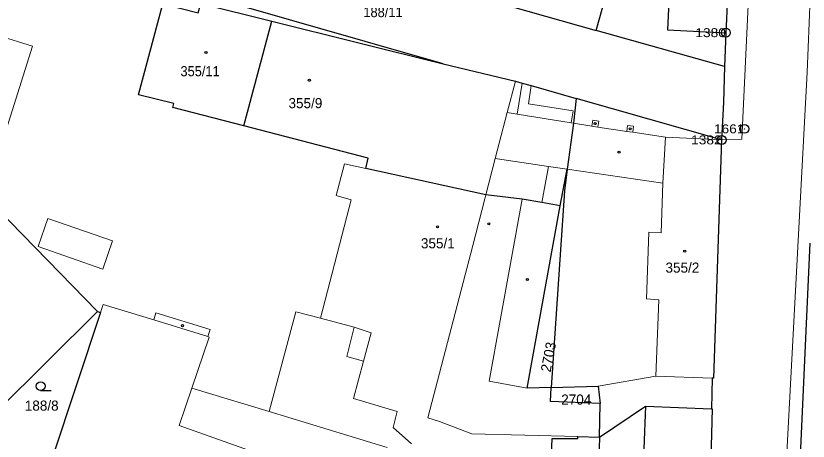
# Model space of a CAD drawing. Extents: x -679733 to -673243, y -1075091 to -1066557.
# Drawn here: x -676699.9 to -676566.7, y -1070995.2 to -1070923.7 of the extents above; entities that cross this region are included whole.
import ezdxf
from ezdxf.enums import TextEntityAlignment as Align

# ---------------------------------------------------------------- set-up
doc = ezdxf.new("R2010")
doc.units = 0
doc.header["$LTSCALE"] = 0.68
for name, color, linetype, lineweight in [('1', 7, 'Continuous', 25), ('13', 7, 'Continuous', 13), ('3', 7, 'Continuous', 25), ('4', 7, 'Continuous', 13), ('5', 7, 'Continuous', 25), ('8', 7, 'Continuous', 25)]:
    doc.layers.add(name, color=color, linetype=linetype, lineweight=lineweight)
doc.layers.add('2', color=7, linetype='Continuous')

msp = doc.modelspace()

# ---------------------------------------------------------------- linework, layer by layer
at = {"layer": '1'}
for p, q in [((-676579.84, -1070909.95), (-676580.56, -1070926.56)), ((-676628.08, -1070931.81), (-676698.79, -1070911.5)), ((-676661.62, -1070942.21), (-676656.92, -1070924.63)), ((-676580.81, -1070932.26), (-676602.37, -1070926.17)), ((-676580.56, -1070926.56), (-676580.81, -1070932.26)), ((-676581.27, -1070944.58), (-676605.73, -1070937.61)), ((-676710.5, -1070948.52), (-676686.18, -1070973.4)), ((-676608.39, -1070955.66), (-676607.26, -1070949.48)), ((-676686.18, -1070973.4), (-676704.35, -1070991.37)), ((-676601.78, -1070994.52), (-676601.97, -1071000.84))]:
    msp.add_line(p, q, dxfattribs=at)
for points in [[(-676615.74, -1070918.3), (-676616.8, -1070922.09), (-676602.37, -1070926.17), (-676594.87, -1070899.47)], [(-676579.84, -1070909.95), (-676582.84, -1070909.83), (-676582.76, -1070907.83), (-676586.11, -1070907.7), (-676586.19, -1070909.7), (-676589.59, -1070909.56), (-676590.35, -1070926.06), (-676580.56, -1070926.56)], [(-676661.62, -1070942.21), (-676673.54, -1070939.13), (-676673.36, -1070938.47), (-676679.33, -1070936.98), (-676675.2, -1070921.7)], [(-676675.2, -1070921.7), (-676669.26, -1070923.25), (-676668.83, -1070921.66), (-676656.92, -1070924.63), (-676628.08, -1070931.81)], [(-676628.08, -1070931.81), (-676615.92, -1070934.71), (-676614.79, -1070935.03), (-676613.27, -1070935.46), (-676605.73, -1070937.61)], [(-676580.81, -1070932.26), (-676580.96, -1070938.21), (-676581.27, -1070944.58)], [(-676605.73, -1070937.61), (-676606.2, -1070941.77), (-676607.26, -1070949.48)], [(-676608.39, -1070955.66), (-676611.5, -1070955.11), (-676614.78, -1070954.51), (-676620.92, -1070953.82), (-676641.1, -1070949.39), (-676640.72, -1070947.62), (-676661.62, -1070942.21)], [(-676581.27, -1070944.58), (-676582.61, -1070984.64), (-676582.86, -1070984.63), (-676582.96, -1070989.76)], [(-676607.26, -1070949.48), (-676607.68, -1070953.11), (-676609.91, -1070986.18)], [(-676609.91, -1070986.18), (-676613.98, -1070986.29), (-676608.39, -1070955.66)], [(-676566.43, -1070961.91), (-676569.23, -1071023.51), (-676569.31, -1071051.96), (-676567.07, -1071105.14), (-676564.66, -1071149.4), (-676563.82, -1071164.93), (-676560.23, -1071200.41), (-676554.07, -1071198.82)], [(-676686.18, -1070973.4), (-676685.72, -1070973.56), (-676693.77, -1070997.89), (-676694.81, -1071001.02), (-676685.82, -1071010.1)], [(-676601.7, -1070988.86), (-676610.07, -1070988.55), (-676609.91, -1070986.18)], [(-676609.91, -1070986.18), (-676602.01, -1070985.97), (-676601.7, -1070988.86)], [(-676605.44, -1070994.77), (-676605.44, -1070994.43), (-676601.78, -1070994.52), (-676601.7, -1070988.86)], [(-676601.78, -1070994.52), (-676594.05, -1070989.32), (-676582.96, -1070989.76)], [(-676594.05, -1070989.32), (-676594.35, -1070996.5), (-676594.76, -1071008.32)], [(-676582.96, -1070989.76), (-676582.86, -1070989.76), (-676583.35, -1071008.69), (-676586.35, -1071008.61)], [(-676609.68, -1071000.71), (-676609.69, -1071000.28), (-676609.96, -1071000.31), (-676609.78, -1070994.73), (-676605.44, -1070994.77)]]:
    msp.add_lwpolyline(points, dxfattribs=at)
at = {"layer": '13'}
msp.add_lwpolyline([(-676602.01, -1070985.97), (-676601.7, -1070988.86), (-676601.78, -1070994.52), (-676594.05, -1070989.32), (-676582.96, -1070989.76), (-676582.86, -1070984.63), (-676592.32, -1070984.29)], close=True, dxfattribs=at)
at = {"layer": '3'}
msp.add_line((-676695.773, -1070986.71), (-676694.023, -1070986.71), dxfattribs=at)
msp.add_circle((-676695.7729, -1070985.9598), 0.75, dxfattribs=at)
at = {"layer": '4'}
for p, q in [((-676574.33, -1070870.65), (-676577.89, -1070944.47)), ((-676566.91, -1070933.18), (-676566.08, -1070912.64)), ((-676697.11, -1070928.85), (-676703.65, -1070926.79)), ((-676702.1, -1070944.7), (-676697.11, -1070928.85)), ((-676571.71, -1071023.28), (-676566.91, -1070933.18)), ((-676615.92, -1070934.71), (-676617.31, -1070939.96)), ((-676615.64, -1070940.23), (-676614.79, -1070935.03)), ((-676613.27, -1070935.46), (-676613.76, -1070938.5)), ((-676606.25, -1070939.72), (-676613.76, -1070938.5)), ((-676617.31, -1070939.96), (-676619.35, -1070947.72)), ((-676617.31, -1070939.96), (-676615.64, -1070940.23)), ((-676606.57, -1070941.7), (-676606.25, -1070939.72)), ((-676615.64, -1070940.23), (-676606.57, -1070941.7)), ((-676603.09, -1070942.27), (-676602.94, -1070941.26)), ((-676602.94, -1070941.26), (-676601.93, -1070941.41)), ((-676606.57, -1070941.7), (-676606.2, -1070941.77)), ((-676606.2, -1070941.77), (-676603.09, -1070942.27)), ((-676602.08, -1070942.42), (-676603.09, -1070942.27)), ((-676601.93, -1070941.41), (-676602.08, -1070942.42)), ((-676597.23, -1070943.15), (-676602.08, -1070942.42)), ((-676597.23, -1070943.15), (-676597.08, -1070942.14)), ((-676597.08, -1070942.14), (-676596.07, -1070942.29)), ((-676596.07, -1070942.29), (-676596.22, -1070943.3)), ((-676596.22, -1070943.3), (-676597.23, -1070943.15)), ((-676590.72, -1070944.13), (-676596.22, -1070943.3)), ((-676590.72, -1070944.13), (-676591.14, -1070951.83)), ((-676590.72, -1070944.13), (-676581.27, -1070944.58)), ((-676577.89, -1070944.47), (-676581.27, -1070944.58)), ((-676619.35, -1070947.72), (-676620.92, -1070953.82)), ((-676619.35, -1070947.72), (-676610.38, -1070949.03)), ((-676644.67, -1070948.61), (-676646.07, -1070953.92)), ((-676641.1, -1070949.39), (-676644.67, -1070948.61)), ((-676610.38, -1070949.03), (-676611.5, -1070955.11)), ((-676610.38, -1070949.03), (-676607.26, -1070949.48)), ((-676607.26, -1070949.48), (-676591.14, -1070951.83)), ((-676591.14, -1070951.83), (-676591.41, -1070960.17)), ((-676646.07, -1070953.92), (-676643.56, -1070954.65)), ((-676623.12, -1070962.35), (-676621.09, -1070954.47)), ((-676620.92, -1070953.82), (-676621.09, -1070954.47)), ((-676614.78, -1070954.51), (-676620.37, -1070985.12)), ((-676643.56, -1070954.65), (-676648.74, -1070974.56)), ((-676696.18, -1070962.49), (-676694.56, -1070957.78)), ((-676694.56, -1070957.78), (-676683.66, -1070961.54)), ((-676593.53, -1070960.1), (-676593.89, -1070971.28)), ((-676591.41, -1070960.17), (-676593.53, -1070960.1)), ((-676685.3, -1070966.3), (-676696.18, -1070962.49)), ((-676683.66, -1070961.54), (-676685.3, -1070966.3)), ((-676623.12, -1070962.35), (-676630.66, -1070991.27)), ((-676593.89, -1070971.28), (-676591.84, -1070971.44)), ((-676591.84, -1070971.44), (-676592.32, -1070984.29)), ((-676685.27, -1070972.21), (-676685.72, -1070973.56)), ((-676685.27, -1070972.21), (-676676.76, -1070974.83)), ((-676676.76, -1070974.83), (-676676.4, -1070973.64)), ((-676676.4, -1070973.64), (-676667.26, -1070976.45)), ((-676652.87, -1070973.49), (-676657.34, -1070990.24)), ((-676652.87, -1070973.49), (-676648.74, -1070974.56)), ((-676648.74, -1070974.56), (-676643.03, -1070976.05)), ((-676676.76, -1070974.83), (-676667.63, -1070977.64)), ((-676667.26, -1070976.45), (-676667.63, -1070977.64)), ((-676643.03, -1070976.05), (-676644.29, -1070981)), ((-676643.03, -1070976.05), (-676640.22, -1070977.01)), ((-676640.22, -1070977.01), (-676641.49, -1070981.75)), ((-676667.42, -1070977.7), (-676670.34, -1070986.29)), ((-676667.63, -1070977.64), (-676667.42, -1070977.7)), ((-676644.29, -1070981), (-676641.49, -1070981.75)), ((-676641.49, -1070981.75), (-676643.18, -1070988.03)), ((-676620.37, -1070985.12), (-676613.98, -1070986.29)), ((-676582.86, -1070984.63), (-676592.32, -1070984.29)), ((-676670.34, -1070986.29), (-676672.47, -1070992.57)), ((-676670.34, -1070986.29), (-676657.34, -1070990.24)), ((-676643.18, -1070988.03), (-676635.82, -1070990.21)), ((-676657.34, -1070990.24), (-676637.49, -1070996.28)), ((-676635.82, -1070990.21), (-676636.5, -1070992.91)), ((-676630.66, -1070991.27), (-676628.68, -1070991.92)), ((-676628.68, -1070991.92), (-676623.26, -1070993.99)), ((-676672.47, -1070992.57), (-676644.06, -1071002.62)), ((-676636.5, -1070992.91), (-676633.4, -1070995.63)), ((-676623.26, -1070993.99), (-676605.44, -1070994.43))]:
    msp.add_line(p, q, dxfattribs=at)
at = {"layer": '5'}
for centre in [(-676667.9668, -1070929.8992), (-676650.5868, -1070934.5592), (-676602.5468, -1070941.8392), (-676596.6368, -1070942.7292), (-676598.5168, -1070946.6392), (-676620.4068, -1070958.6692), (-676629.0268, -1070959.1992), (-676587.4768, -1070963.2592), (-676613.9268, -1070968.0292), (-676671.9268, -1070975.7992)]:
    msp.add_circle(centre, 0.175, dxfattribs=at)
at = {"layer": '8'}
for centre, radius in [((-676580.56, -1070926.5598), 0.75), ((-676580.56, -1070926.5598), 0.03), ((-676577.44, -1070942.7198), 0.75), ((-676581.27, -1070944.5798), 0.75), ((-676577.44, -1070942.7198), 0.03), ((-676581.27, -1070944.5798), 0.03)]:
    msp.add_circle(centre, radius, dxfattribs=at)

# ---------------------------------------------------------------- texts
at = {"layer": '2', "width": 0.95}
msp.add_text('188/11', height=1.7, dxfattribs=at).set_placement((-676641.51, -1070923.95))
msp.add_text('355/11', height=1.7, dxfattribs=at).set_placement((-676668.959, -1070933.88), align=Align.CENTER)
at = {"layer": '2'}
for s, p in [('355/9', (-676651.25, -1070939.249)), ('2704', (-676605.71, -1070989.06))]:
    msp.add_text(s, height=1.7, dxfattribs=at).set_placement(p, align=Align.CENTER)
for s, p in [('355/1', (-676631.83, -1070962.8)), ('355/2', (-676590.71, -1070966.89)), ('188/8', (-676698.43, -1070990.08))]:
    msp.add_text(s, height=1.7, dxfattribs=at).set_placement(p)
msp.add_text('2703', height=1.7, rotation=79, dxfattribs=at).set_placement((-676609.5646, -1070981.2137), align=Align.CENTER)
at = {"layer": '8', "width": 1.15}
for s, p in [('1380', (-676580.559, -1070927.31)), ('1661', (-676577.439, -1070943.47)), ('1382', (-676581.269, -1070945.33))]:
    msp.add_text(s, height=1.5, dxfattribs=at).set_placement(p, align=Align.RIGHT)

doc.saveas('drawing.dxf')
